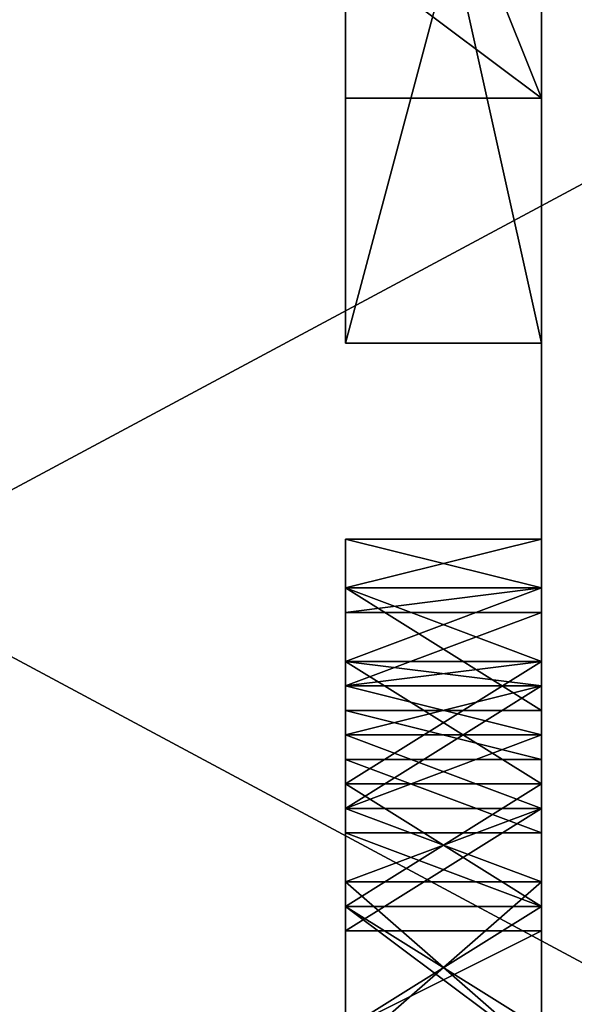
# Model space of a CAD drawing. Header units: millimetres. Extents: x -50 to 50, y -22 to 96.
# Tile 289 of 374: x 42.17 to 43.58, y 1.44 to 3.95. Entities that reach past the tile are written whole.
import ezdxf

# ---------------------------------------------------------------- set-up
doc = ezdxf.new("R2010")
doc.units = ezdxf.units.MM
doc.header["$LTSCALE"] = 65.185185
for name, color, linetype in [('1004', 7, 'CONTINUOUS'), ('1005', 7, 'CONTINUOUS'), ('1006', 7, 'CONTINUOUS'), ('1007', 7, 'CONTINUOUS'), ('1016', 7, 'CONTINUOUS'), ('1017', 7, 'CONTINUOUS'), ('1018', 7, 'CONTINUOUS'), ('1019', 7, 'CONTINUOUS'), ('1020', 7, 'CONTINUOUS'), ('1021', 7, 'CONTINUOUS'), ('1022', 7, 'CONTINUOUS'), ('1023', 7, 'CONTINUOUS'), ('1024', 7, 'CONTINUOUS'), ('1025', 7, 'CONTINUOUS'), ('1037', 7, 'CONTINUOUS'), ('1038', 7, 'CONTINUOUS'), ('1039', 7, 'CONTINUOUS'), ('1040', 7, 'CONTINUOUS'), ('1041', 7, 'CONTINUOUS'), ('1042', 7, 'CONTINUOUS'), ('1043', 7, 'CONTINUOUS'), ('1044', 7, 'CONTINUOUS'), ('1045', 7, 'CONTINUOUS'), ('1046', 7, 'CONTINUOUS'), ('1047', 7, 'CONTINUOUS'), ('1048', 7, 'CONTINUOUS'), ('1049', 7, 'CONTINUOUS'), ('1050', 7, 'CONTINUOUS'), ('1060', 7, 'CONTINUOUS'), ('1061', 7, 'CONTINUOUS'), ('1062', 7, 'CONTINUOUS'), ('1063', 7, 'CONTINUOUS'), ('1065', 7, 'CONTINUOUS'), ('1066', 7, 'CONTINUOUS'), ('1067', 7, 'CONTINUOUS'), ('1068', 7, 'CONTINUOUS'), ('1069', 7, 'CONTINUOUS'), ('1149', 7, 'CONTINUOUS'), ('1159', 7, 'CONTINUOUS'), ('1164', 7, 'CONTINUOUS'), ('1178', 7, 'CONTINUOUS'), ('1179', 7, 'CONTINUOUS'), ('800', 7, 'CONTINUOUS'), ('801', 7, 'CONTINUOUS')]:
    doc.layers.add(name, color=color, linetype=linetype)

msp = doc.modelspace()

# ---------------------------------------------------------------- linework, layer by layer
at = {"layer": '1004', "linetype": 'CONTINUOUS'}
for points in [[(43.5, 2.5, 0.0319), (43.5, 2.3125, -0.1596), (43, 2.3125, -0.1596), (43.5, 2.5, 0.0319)], [(43, 2.5, 0.0319), (43.5, 2.5, 0.0319), (43, 2.3125, -0.1596), (43, 2.5, 0.0319)]]:
    msp.add_3dface(points, dxfattribs=at)
at = {"layer": '1005', "linetype": 'CONTINUOUS'}
for points in [[(43.5, 2.3125, -0.1596), (43.5, 2, -0.3511), (43, 2, -0.3511), (43.5, 2.3125, -0.1596)], [(43, 2.3125, -0.1596), (43.5, 2.3125, -0.1596), (43, 2, -0.3511), (43, 2.3125, -0.1596)]]:
    msp.add_3dface(points, dxfattribs=at)
at = {"layer": '1006', "linetype": 'CONTINUOUS'}
for points in [[(43.5, 2, -0.3511), (43.5, 1.6875, -0.4149), (43, 1.6875, -0.4149), (43.5, 2, -0.3511)], [(43, 2, -0.3511), (43.5, 2, -0.3511), (43, 1.6875, -0.4149), (43, 2, -0.3511)]]:
    msp.add_3dface(points, dxfattribs=at)
at = {"layer": '1007', "linetype": 'CONTINUOUS'}
for points in [[(43.5, 1.6875, -0.4149), (43.5, 1.375, -0.4149), (43, 1.375, -0.4149), (43.5, 1.6875, -0.4149)], [(43, 1.6875, -0.4149), (43.5, 1.6875, -0.4149), (43, 1.375, -0.4149), (43, 1.6875, -0.4149)]]:
    msp.add_3dface(points, dxfattribs=at)
at = {"layer": '1016', "linetype": 'CONTINUOUS'}
for points in [[(43.5, 1.3125, -1.1809), (43.5, 1.6875, -1.1809), (43, 1.6875, -1.1809), (43.5, 1.3125, -1.1809)], [(43, 1.3125, -1.1809), (43.5, 1.3125, -1.1809), (43, 1.6875, -1.1809), (43, 1.3125, -1.1809)]]:
    msp.add_3dface(points, dxfattribs=at)
at = {"layer": '1017', "linetype": 'CONTINUOUS'}
for points in [[(43.5, 1.6875, -1.1809), (43.5, 1.875, -1.117), (43, 1.875, -1.117), (43.5, 1.6875, -1.1809)], [(43, 1.6875, -1.1809), (43.5, 1.6875, -1.1809), (43, 1.875, -1.117), (43, 1.6875, -1.1809)]]:
    msp.add_3dface(points, dxfattribs=at)
at = {"layer": '1018', "linetype": 'CONTINUOUS'}
for points in [[(43.5, 1.875, -1.117), (43.5, 2.0625, -0.9894), (43, 2.0625, -0.9894), (43.5, 1.875, -1.117)], [(43, 1.875, -1.117), (43.5, 1.875, -1.117), (43, 2.0625, -0.9894), (43, 1.875, -1.117)]]:
    msp.add_3dface(points, dxfattribs=at)
at = {"layer": '1019', "linetype": 'CONTINUOUS'}
for points in [[(43.5, 2.0625, -0.9894), (43.5, 2.1875, -0.7979), (43, 2.1875, -0.7979), (43.5, 2.0625, -0.9894)], [(43, 2.0625, -0.9894), (43.5, 2.0625, -0.9894), (43, 2.1875, -0.7979), (43, 2.0625, -0.9894)]]:
    msp.add_3dface(points, dxfattribs=at)
at = {"layer": '1020', "linetype": 'CONTINUOUS'}
for points in [[(43.5, 2.1875, -0.7979), (43.5, 2.5, -0.7979), (43, 2.5, -0.7979), (43.5, 2.1875, -0.7979)], [(43, 2.1875, -0.7979), (43.5, 2.1875, -0.7979), (43, 2.5, -0.7979), (43, 2.1875, -0.7979)]]:
    msp.add_3dface(points, dxfattribs=at)
at = {"layer": '1021', "linetype": 'CONTINUOUS'}
for points in [[(43.5, 2.5, -0.7979), (43.5, 2.4375, -0.9894), (43, 2.4375, -0.9894), (43.5, 2.5, -0.7979)], [(43, 2.5, -0.7979), (43.5, 2.5, -0.7979), (43, 2.4375, -0.9894), (43, 2.5, -0.7979)]]:
    msp.add_3dface(points, dxfattribs=at)
at = {"layer": '1022', "linetype": 'CONTINUOUS'}
for points in [[(43.5, 2.4375, -0.9894), (43.5, 2.25, -1.2447), (43, 2.25, -1.2447), (43.5, 2.4375, -0.9894)], [(43, 2.4375, -0.9894), (43.5, 2.4375, -0.9894), (43, 2.25, -1.2447), (43, 2.4375, -0.9894)]]:
    msp.add_3dface(points, dxfattribs=at)
at = {"layer": '1023', "linetype": 'CONTINUOUS'}
for points in [[(43.5, 2.25, -1.2447), (43.5, 1.9375, -1.4362), (43, 1.9375, -1.4362), (43.5, 2.25, -1.2447)], [(43, 2.25, -1.2447), (43.5, 2.25, -1.2447), (43, 1.9375, -1.4362), (43, 2.25, -1.2447)]]:
    msp.add_3dface(points, dxfattribs=at)
at = {"layer": '1024', "linetype": 'CONTINUOUS'}
for points in [[(43.5, 1.9375, -1.4362), (43.5, 1.625, -1.5), (43, 1.625, -1.5), (43.5, 1.9375, -1.4362)], [(43, 1.9375, -1.4362), (43.5, 1.9375, -1.4362), (43, 1.625, -1.5), (43, 1.9375, -1.4362)]]:
    msp.add_3dface(points, dxfattribs=at)
at = {"layer": '1025', "linetype": 'CONTINUOUS'}
for points in [[(43.5, 1.625, -1.5), (43.5, 1.375, -1.5), (43, 1.375, -1.5), (43.5, 1.625, -1.5)], [(43, 1.625, -1.5), (43.5, 1.625, -1.5), (43, 1.375, -1.5), (43, 1.625, -1.5)]]:
    msp.add_3dface(points, dxfattribs=at)
at = {"layer": '1037', "linetype": 'CONTINUOUS'}
for points in [[(43.5, 1.375, 1.5), (43.5, 1.6875, 1.5), (43, 1.6875, 1.5), (43.5, 1.375, 1.5)], [(43, 1.375, 1.5), (43.5, 1.375, 1.5), (43, 1.6875, 1.5), (43, 1.375, 1.5)]]:
    msp.add_3dface(points, dxfattribs=at)
at = {"layer": '1038', "linetype": 'CONTINUOUS'}
for points in [[(43.5, 1.6875, 1.5), (43.5, 2, 1.4362), (43, 2, 1.4362), (43.5, 1.6875, 1.5)], [(43, 1.6875, 1.5), (43.5, 1.6875, 1.5), (43, 2, 1.4362), (43, 1.6875, 1.5)]]:
    msp.add_3dface(points, dxfattribs=at)
at = {"layer": '1039', "linetype": 'CONTINUOUS'}
for points in [[(43.5, 2, 1.4362), (43.5, 2.3125, 1.2447), (43, 2.3125, 1.2447), (43.5, 2, 1.4362)], [(43, 2, 1.4362), (43.5, 2, 1.4362), (43, 2.3125, 1.2447), (43, 2, 1.4362)]]:
    msp.add_3dface(points, dxfattribs=at)
at = {"layer": '1040', "linetype": 'CONTINUOUS'}
for points in [[(43.5, 2.3125, 1.2447), (43.5, 2.5, 0.9894), (43, 2.5, 0.9894), (43.5, 2.3125, 1.2447)], [(43, 2.3125, 1.2447), (43.5, 2.3125, 1.2447), (43, 2.5, 0.9894), (43, 2.3125, 1.2447)]]:
    msp.add_3dface(points, dxfattribs=at)
at = {"layer": '1041', "linetype": 'CONTINUOUS'}
for points in [[(43.5, 2.5, 0.9894), (43.5, 2.625, 0.6702), (43, 2.625, 0.6702), (43.5, 2.5, 0.9894)], [(43, 2.5, 0.9894), (43.5, 2.5, 0.9894), (43, 2.625, 0.6702), (43, 2.5, 0.9894)]]:
    msp.add_3dface(points, dxfattribs=at)
at = {"layer": '1042', "linetype": 'CONTINUOUS'}
for points in [[(43.5, 2.625, 0.6702), (43.5, 2.625, 0.3511), (43, 2.625, 0.3511), (43.5, 2.625, 0.6702)], [(43, 2.625, 0.6702), (43.5, 2.625, 0.6702), (43, 2.625, 0.3511), (43, 2.625, 0.6702)]]:
    msp.add_3dface(points, dxfattribs=at)
at = {"layer": '1043', "linetype": 'CONTINUOUS'}
for points in [[(43.5, 2.625, 0.3511), (43.5, 2.5, 0.0319), (43, 2.5, 0.0319), (43.5, 2.625, 0.3511)], [(43.5, 2.625, 0.3511), (43, 2.5, 0.0319), (43, 2.625, 0.3511), (43.5, 2.625, 0.3511)]]:
    msp.add_3dface(points, dxfattribs=at)
at = {"layer": '1044', "linetype": 'CONTINUOUS'}
for points in [[(43, 2.25, 0.2234), (43.5, 2.25, 0.2234), (43, 2.3125, 0.4149), (43, 2.25, 0.2234)], [(43, 2.3125, 0.4149), (43.5, 2.25, 0.2234), (43.5, 2.3125, 0.4149), (43, 2.3125, 0.4149)]]:
    msp.add_3dface(points, dxfattribs=at)
at = {"layer": '1045', "linetype": 'CONTINUOUS'}
for points in [[(43, 2.3125, 0.4149), (43.5, 2.3125, 0.4149), (43, 2.3125, 0.6064), (43, 2.3125, 0.4149)], [(43, 2.3125, 0.6064), (43.5, 2.3125, 0.4149), (43.5, 2.3125, 0.6064), (43, 2.3125, 0.6064)]]:
    msp.add_3dface(points, dxfattribs=at)
at = {"layer": '1046', "linetype": 'CONTINUOUS'}
for points in [[(43, 2.3125, 0.6064), (43.5, 2.3125, 0.6064), (43, 2.25, 0.7979), (43, 2.3125, 0.6064)], [(43, 2.25, 0.7979), (43.5, 2.3125, 0.6064), (43.5, 2.25, 0.7979), (43, 2.25, 0.7979)]]:
    msp.add_3dface(points, dxfattribs=at)
at = {"layer": '1047', "linetype": 'CONTINUOUS'}
for points in [[(43, 2.25, 0.7979), (43.5, 2.25, 0.7979), (43, 2.125, 0.9894), (43, 2.25, 0.7979)], [(43, 2.125, 0.9894), (43.5, 2.25, 0.7979), (43.5, 2.125, 0.9894), (43, 2.125, 0.9894)]]:
    msp.add_3dface(points, dxfattribs=at)
at = {"layer": '1048', "linetype": 'CONTINUOUS'}
for points in [[(43, 2.125, 0.9894), (43.5, 2.125, 0.9894), (43, 1.9375, 1.117), (43, 2.125, 0.9894)], [(43, 1.9375, 1.117), (43.5, 2.125, 0.9894), (43.5, 1.9375, 1.117), (43, 1.9375, 1.117)]]:
    msp.add_3dface(points, dxfattribs=at)
at = {"layer": '1049', "linetype": 'CONTINUOUS'}
for points in [[(43, 1.9375, 1.117), (43.5, 1.9375, 1.117), (43, 1.75, 1.1809), (43, 1.9375, 1.117)], [(43, 1.75, 1.1809), (43.5, 1.9375, 1.117), (43.5, 1.75, 1.1809), (43, 1.75, 1.1809)]]:
    msp.add_3dface(points, dxfattribs=at)
at = {"layer": '1050', "linetype": 'CONTINUOUS'}
for points in [[(43, 1.75, 1.1809), (43.5, 1.75, 1.1809), (43, 1.3125, 1.1809), (43, 1.75, 1.1809)], [(43, 1.3125, 1.1809), (43.5, 1.75, 1.1809), (43.5, 1.3125, 1.1809), (43, 1.3125, 1.1809)]]:
    msp.add_3dface(points, dxfattribs=at)
at = {"layer": '1060', "linetype": 'CONTINUOUS'}
for points in [[(43, 1.3125, -0.0957), (43.5, 1.3125, -0.0957), (43, 1.75, -0.0957), (43, 1.3125, -0.0957)], [(43, 1.75, -0.0957), (43.5, 1.3125, -0.0957), (43.5, 1.75, -0.0957), (43, 1.75, -0.0957)]]:
    msp.add_3dface(points, dxfattribs=at)
at = {"layer": '1061', "linetype": 'CONTINUOUS'}
for points in [[(43, 1.75, -0.0957), (43.5, 1.75, -0.0957), (43, 1.9375, -0.0319), (43, 1.75, -0.0957)], [(43, 1.9375, -0.0319), (43.5, 1.75, -0.0957), (43.5, 1.9375, -0.0319), (43, 1.9375, -0.0319)]]:
    msp.add_3dface(points, dxfattribs=at)
at = {"layer": '1062', "linetype": 'CONTINUOUS'}
for points in [[(43, 1.9375, -0.0319), (43.5, 1.9375, -0.0319), (43, 2.125, 0.0957), (43, 1.9375, -0.0319)], [(43, 2.125, 0.0957), (43.5, 1.9375, -0.0319), (43.5, 2.125, 0.0957), (43, 2.125, 0.0957)]]:
    msp.add_3dface(points, dxfattribs=at)
at = {"layer": '1063', "linetype": 'CONTINUOUS'}
for points in [[(43.5, 2.25, 0.2234), (43, 2.25, 0.2234), (43.5, 2.125, 0.0957), (43.5, 2.25, 0.2234)], [(43, 2.25, 0.2234), (43, 2.125, 0.0957), (43.5, 2.125, 0.0957), (43, 2.25, 0.2234)]]:
    msp.add_3dface(points, dxfattribs=at)
at = {"layer": '1065', "linetype": 'CONTINUOUS'}
for points in [[(43.5, 5.375, -1.5), (43.5, 3.125, -1.5), (43, 5.375, -1.5), (43.5, 5.375, -1.5)], [(43, 5.375, -1.5), (43.5, 3.125, -1.5), (43, 3.125, -1.5), (43, 5.375, -1.5)]]:
    msp.add_3dface(points, dxfattribs=at)
at = {"layer": '1066', "linetype": 'CONTINUOUS'}
for points in [[(43.5, 3.125, -1.5), (43.5, 3.125, -1.1809), (43, 3.125, -1.1809), (43.5, 3.125, -1.5)], [(43, 3.125, -1.5), (43.5, 3.125, -1.5), (43, 3.125, -1.1809), (43, 3.125, -1.5)]]:
    msp.add_3dface(points, dxfattribs=at)
at = {"layer": '1067', "linetype": 'CONTINUOUS'}
for points in [[(43.5, 3.125, -1.1809), (43.5, 5, -1.1809), (43, 3.125, -1.1809), (43.5, 3.125, -1.1809)], [(43, 3.125, -1.1809), (43.5, 5, -1.1809), (43, 5, -1.1809), (43, 3.125, -1.1809)]]:
    msp.add_3dface(points, dxfattribs=at)
at = {"layer": '1068', "linetype": 'CONTINUOUS'}
for points in [[(43.5, 5, -1.1809), (43.5, 3.75, 1.5), (43, 5, -1.1809), (43.5, 5, -1.1809)], [(43, 5, -1.1809), (43.5, 3.75, 1.5), (43, 3.75, 1.5), (43, 5, -1.1809)]]:
    msp.add_3dface(points, dxfattribs=at)
at = {"layer": '1069', "linetype": 'CONTINUOUS'}
for points in [[(43.5, 3.75, 1.5), (43.5, 4.125, 1.5), (43, 4.125, 1.5), (43.5, 3.75, 1.5)], [(43, 3.75, 1.5), (43.5, 3.75, 1.5), (43, 4.125, 1.5), (43, 3.75, 1.5)]]:
    msp.add_3dface(points, dxfattribs=at)
at = {"layer": '1149', "linetype": 'CONTINUOUS'}
for points in [[(43.5, 2.3125, 0.4149), (43.5, 2.25, 0.2234), (43.5, 2.3125, 0.6064), (43.5, 2.3125, 0.4149)], [(43.5, 2.3125, 0.6064), (43.5, 2.25, 0.2234), (43.5, 2.25, 0.7979), (43.5, 2.3125, 0.6064)], [(43.5, 2.25, 0.7979), (43.5, 2.25, 0.2234), (43.5, 2.125, 0.0957), (43.5, 2.25, 0.7979)], [(43.5, 2.125, 0.9894), (43.5, 2.25, 0.7979), (43.5, 2.125, 0.0957), (43.5, 2.125, 0.9894)], [(43.5, 1.9375, 1.117), (43.5, 2.125, 0.9894), (43.5, 1.9375, -0.0319), (43.5, 1.9375, 1.117)], [(43.5, 1.9375, -0.0319), (43.5, 2.125, 0.9894), (43.5, 2.125, 0.0957), (43.5, 1.9375, -0.0319)], [(43.5, 1.75, 1.1809), (43.5, 1.9375, 1.117), (43.5, 1.75, -0.0957), (43.5, 1.75, 1.1809)], [(43.5, 1.75, -0.0957), (43.5, 1.9375, 1.117), (43.5, 1.9375, -0.0319), (43.5, 1.75, -0.0957)], [(43.5, 1.3125, 1.1809), (43.5, 1.75, 1.1809), (43.5, 1.3125, -0.0957), (43.5, 1.3125, 1.1809)], [(43.5, 1.3125, -0.0957), (43.5, 1.75, 1.1809), (43.5, 1.75, -0.0957), (43.5, 1.3125, -0.0957)]]:
    msp.add_3dface(points, dxfattribs=at)
at = {"layer": '1159', "linetype": 'CONTINUOUS'}
for points in [[(39, 4.0118, 14.9718), (39, 1.0632, 15.4635), (44.5, 4.0117, 14.9718), (39, 4.0118, 14.9718)], [(39, 1.0632, 15.4635), (44.5, 1.0632, 15.4635), (44.5, 4.0117, 14.9718), (39, 1.0632, 15.4635)]]:
    msp.add_3dface(points, dxfattribs=at)
at = {"layer": '1164', "linetype": 'CONTINUOUS'}
for points in [[(39, 1.0632, -15.4635), (39, 4.0118, -14.9718), (44.5, 1.0632, -15.4635), (39, 1.0632, -15.4635)], [(39, 4.0118, -14.9718), (44.5, 4.0117, -14.9718), (44.5, 1.0632, -15.4635), (39, 4.0118, -14.9718)]]:
    msp.add_3dface(points, dxfattribs=at)
at = {"layer": '1178', "linetype": 'CONTINUOUS'}
for points in [[(43, 2.625, 0.3511), (43, 2.5, 0.0319), (43, 2.25, 0.2234), (43, 2.625, 0.3511)], [(43, 2.5, 0.9894), (43, 2.625, 0.6702), (43, 2.125, 0.9894), (43, 2.5, 0.9894)], [(43, 2.625, 0.6702), (43, 2.625, 0.3511), (43, 2.3125, 0.6064), (43, 2.625, 0.6702)], [(43, 2.625, 0.6702), (43, 2.3125, 0.6064), (43, 2.25, 0.7979), (43, 2.625, 0.6702)], [(43, 2.625, 0.6702), (43, 2.25, 0.7979), (43, 2.125, 0.9894), (43, 2.625, 0.6702)], [(43, 2.625, 0.3511), (43, 2.25, 0.2234), (43, 2.3125, 0.4149), (43, 2.625, 0.3511)], [(43, 2.625, 0.3511), (43, 2.3125, 0.4149), (43, 2.3125, 0.6064), (43, 2.625, 0.3511)], [(43, 2.5, 0.0319), (43, 2.3125, -0.1596), (43, 1.9375, -0.0319), (43, 2.5, 0.0319)], [(43, 2.25, 0.2234), (43, 2.5, 0.0319), (43, 2.125, 0.0957), (43, 2.25, 0.2234)], [(43, 2.5, 0.0319), (43, 1.9375, -0.0319), (43, 2.125, 0.0957), (43, 2.5, 0.0319)], [(43, 2.1875, -0.7979), (43, 2.5, -0.7979), (43, 2.4375, -0.9894), (43, 2.1875, -0.7979)], [(43, 2.3125, 1.2447), (43, 2.5, 0.9894), (43, 1.75, 1.1809), (43, 2.3125, 1.2447)], [(43, 2.5, 0.9894), (43, 2.125, 0.9894), (43, 1.9375, 1.117), (43, 2.5, 0.9894)], [(43, 2.5, 0.9894), (43, 1.9375, 1.117), (43, 1.75, 1.1809), (43, 2.5, 0.9894)], [(43, 2.0625, -0.9894), (43, 2.1875, -0.7979), (43, 2.4375, -0.9894), (43, 2.0625, -0.9894)], [(43, 2.0625, -0.9894), (43, 2.4375, -0.9894), (43, 2.25, -1.2447), (43, 2.0625, -0.9894)], [(43, 2.3125, -0.1596), (43, 2, -0.3511), (43, 0.6875, -0.0957), (43, 2.3125, -0.1596)], [(43, 2.3125, -0.1596), (43, 0.6875, -0.0957), (43, 1.3125, -0.0957), (43, 2.3125, -0.1596)], [(43, 2.3125, -0.1596), (43, 1.3125, -0.0957), (43, 1.75, -0.0957), (43, 2.3125, -0.1596)], [(43, 2.3125, -0.1596), (43, 1.75, -0.0957), (43, 1.9375, -0.0319), (43, 2.3125, -0.1596)], [(43, 0.75, 1.2447), (43, 1.0625, 1.4362), (43, 2.3125, 1.2447), (43, 0.75, 1.2447)], [(43, 0.75, 1.2447), (43, 2.3125, 1.2447), (43, 1.75, 1.1809), (43, 0.75, 1.2447)], [(43, 1.0625, 1.4362), (43, 2, 1.4362), (43, 2.3125, 1.2447), (43, 1.0625, 1.4362)], [(43, 1.3125, -1.1809), (43, 1.6875, -1.1809), (43, 2.25, -1.2447), (43, 1.3125, -1.1809)], [(43, 1.3125, -1.1809), (43, 2.25, -1.2447), (43, 0.75, -1.2447), (43, 1.3125, -1.1809)], [(43, 1.6875, -1.1809), (43, 1.875, -1.117), (43, 2.25, -1.2447), (43, 1.6875, -1.1809)], [(43, 1.875, -1.117), (43, 2.0625, -0.9894), (43, 2.25, -1.2447), (43, 1.875, -1.117)], [(43, 2.25, -1.2447), (43, 1.9375, -1.4362), (43, 0.75, -1.2447), (43, 2.25, -1.2447)], [(43, 2, -0.3511), (43, 1.6875, -0.4149), (43, 1.0625, -0.3511), (43, 2, -0.3511)], [(43, 2, -0.3511), (43, 1.0625, -0.3511), (43, 0.6875, -0.0957), (43, 2, -0.3511)], [(43, 1.0625, 1.4362), (43, 1.375, 1.5), (43, 2, 1.4362), (43, 1.0625, 1.4362)], [(43, 1.375, 1.5), (43, 1.6875, 1.5), (43, 2, 1.4362), (43, 1.375, 1.5)], [(43, 1.9375, -1.4362), (43, 1.625, -1.5), (43, 1.0625, -1.4362), (43, 1.9375, -1.4362)], [(43, 1.9375, -1.4362), (43, 1.0625, -1.4362), (43, 0.75, -1.2447), (43, 1.9375, -1.4362)], [(43, 0.75, 1.2447), (43, 1.75, 1.1809), (43, 1.3125, 1.1809), (43, 0.75, 1.2447)], [(43, 1.6875, -0.4149), (43, 1.375, -0.4149), (43, 1.0625, -0.3511), (43, 1.6875, -0.4149)], [(43, 1.625, -1.5), (43, 1.375, -1.5), (43, 1.0625, -1.4362), (43, 1.625, -1.5)]]:
    msp.add_3dface(points, dxfattribs=at)
at = {"layer": '1179', "linetype": 'CONTINUOUS'}
for points in [[(43, 5.375, -1.1809), (43, 5, -1.1809), (43, 3.75, 1.5), (43, 5.375, -1.1809)], [(43, 5.375, -1.1809), (43, 3.75, 1.5), (43, 4.125, 1.5), (43, 5.375, -1.1809)], [(43, 5.375, -1.5), (43, 3.125, -1.5), (43, 3.125, -1.1809), (43, 5.375, -1.5)], [(43, 5.375, -1.5), (43, 3.125, -1.1809), (43, 5, -1.1809), (43, 5.375, -1.5)]]:
    msp.add_3dface(points, dxfattribs=at)
at = {"layer": '800', "linetype": 'CONTINUOUS'}
for points in [[(43.5, 0, 10.75), (43.5, 7.6013, 7.6015), (43.5, 0.75, 1.2447), (43.5, 0, 10.75)], [(43.5, 7.6013, -7.6015), (43.5, 0, -10.75), (43.5, 5.375, -1.5), (43.5, 7.6013, -7.6015)], [(43.5, 0.75, 1.2447), (43.5, 7.6013, 7.6015), (43.5, 1.0625, 1.4362), (43.5, 0.75, 1.2447)], [(43.5, 1.0625, 1.4362), (43.5, 7.6013, 7.6015), (43.5, 1.375, 1.5), (43.5, 1.0625, 1.4362)], [(43.5, 1.375, 1.5), (43.5, 7.6013, 7.6015), (43.5, 1.6875, 1.5), (43.5, 1.375, 1.5)], [(43.5, 1.6875, 1.5), (43.5, 7.6013, 7.6015), (43.5, 2, 1.4362), (43.5, 1.6875, 1.5)], [(43.5, 2, 1.4362), (43.5, 7.6013, 7.6015), (43.5, 2.3125, 1.2447), (43.5, 2, 1.4362)], [(43.5, 2.3125, 1.2447), (43.5, 7.6013, 7.6015), (43.5, 2.5, 0.9894), (43.5, 2.3125, 1.2447)], [(43.5, 2.5, 0.9894), (43.5, 7.6013, 7.6015), (43.5, 2.625, 0.6702), (43.5, 2.5, 0.9894)], [(43.5, 2.625, 0.6702), (43.5, 7.6013, 7.6015), (43.5, 2.625, 0.3511), (43.5, 2.625, 0.6702)], [(43.5, 2.625, 0.3511), (43.5, 7.6013, 7.6015), (43.5, 3.75, 1.5), (43.5, 2.625, 0.3511)], [(43.5, 3.75, 1.5), (43.5, 7.6013, 7.6015), (43.5, 4.125, 1.5), (43.5, 3.75, 1.5)], [(43.5, 5.375, -1.5), (43.5, 0, -10.75), (43.5, 3.125, -1.5), (43.5, 5.375, -1.5)], [(43.5, 5, -1.1809), (43.5, 3.125, -1.1809), (43.5, 3.75, 1.5), (43.5, 5, -1.1809)], [(43.5, 3.125, -1.1809), (43.5, 2.625, 0.3511), (43.5, 3.75, 1.5), (43.5, 3.125, -1.1809)], [(43.5, 0, -10.75), (43.5, 2.5, -0.7979), (43.5, 3.125, -1.1809), (43.5, 0, -10.75)], [(43.5, 3.125, -1.5), (43.5, 0, -10.75), (43.5, 3.125, -1.1809), (43.5, 3.125, -1.5)], [(43.5, 2.5, -0.7979), (43.5, 2.625, 0.3511), (43.5, 3.125, -1.1809), (43.5, 2.5, -0.7979)], [(43.5, 2.5, -0.7979), (43.5, 2.5, 0.0319), (43.5, 2.625, 0.3511), (43.5, 2.5, -0.7979)], [(43.5, 2.5, -0.7979), (43.5, 0, -10.75), (43.5, 2.4375, -0.9894), (43.5, 2.5, -0.7979)], [(43.5, 2.3125, -0.1596), (43.5, 2.5, 0.0319), (43.5, 2.1875, -0.7979), (43.5, 2.3125, -0.1596)], [(43.5, 2.1875, -0.7979), (43.5, 2.5, 0.0319), (43.5, 2.5, -0.7979), (43.5, 2.1875, -0.7979)], [(43.5, 2.4375, -0.9894), (43.5, 0, -10.75), (43.5, 2.25, -1.2447), (43.5, 2.4375, -0.9894)], [(43.5, 2, -0.3511), (43.5, 2.3125, -0.1596), (43.5, 2.0625, -0.9894), (43.5, 2, -0.3511)], [(43.5, 2.0625, -0.9894), (43.5, 2.3125, -0.1596), (43.5, 2.1875, -0.7979), (43.5, 2.0625, -0.9894)], [(43.5, 2.25, -1.2447), (43.5, 0, -10.75), (43.5, 1.9375, -1.4362), (43.5, 2.25, -1.2447)], [(43.5, 1.875, -1.117), (43.5, 2, -0.3511), (43.5, 2.0625, -0.9894), (43.5, 1.875, -1.117)], [(43.5, 1.6875, -0.4149), (43.5, 2, -0.3511), (43.5, 1.6875, -1.1809), (43.5, 1.6875, -0.4149)], [(43.5, 1.6875, -1.1809), (43.5, 2, -0.3511), (43.5, 1.875, -1.117), (43.5, 1.6875, -1.1809)], [(43.5, 1.9375, -1.4362), (43.5, 0, -10.75), (43.5, 1.625, -1.5), (43.5, 1.9375, -1.4362)], [(43.5, 1.375, -0.4149), (43.5, 1.6875, -0.4149), (43.5, 1.3125, -1.1809), (43.5, 1.375, -0.4149)], [(43.5, 1.3125, -1.1809), (43.5, 1.6875, -0.4149), (43.5, 1.6875, -1.1809), (43.5, 1.3125, -1.1809)], [(43.5, 1.625, -1.5), (43.5, 0, -10.75), (43.5, 1.375, -1.5), (43.5, 1.625, -1.5)]]:
    msp.add_3dface(points, dxfattribs=at)
at = {"layer": '801', "linetype": 'CONTINUOUS'}
for points in [[(43.5, 7.6013, 7.6015), (43.5, 0, 10.75), (30.5, 7.6014, 7.6014), (43.5, 7.6013, 7.6015)], [(43.5, 0, 10.75), (37.5, 1.5, 10.6448), (30.5, 7.6014, 7.6014), (43.5, 0, 10.75)], [(30.5, 1.5, -10.6448), (43.5, 7.6013, -7.6015), (30.5, 7.6014, -7.6014), (30.5, 1.5, -10.6448)], [(37.5, 1.5, -10.6448), (43.5, 7.6013, -7.6015), (30.5, 1.5, -10.6448), (37.5, 1.5, -10.6448)], [(39, 0, -10.75), (43.5, 7.6013, -7.6015), (37.5, 0, -10.75), (39, 0, -10.75)], [(37.5, 0, -10.75), (43.5, 7.6013, -7.6015), (37.5, 1.5, -10.6448), (37.5, 0, -10.75)], [(43.5, 0, -10.75), (43.5, 7.6013, -7.6015), (39, 0, -10.75), (43.5, 0, -10.75)], [(37.5, 1.5, 10.6448), (43.5, 0, 10.75), (39, 0, 10.75), (37.5, 1.5, 10.6448)]]:
    msp.add_3dface(points, dxfattribs=at)

doc.saveas('drawing.dxf')
